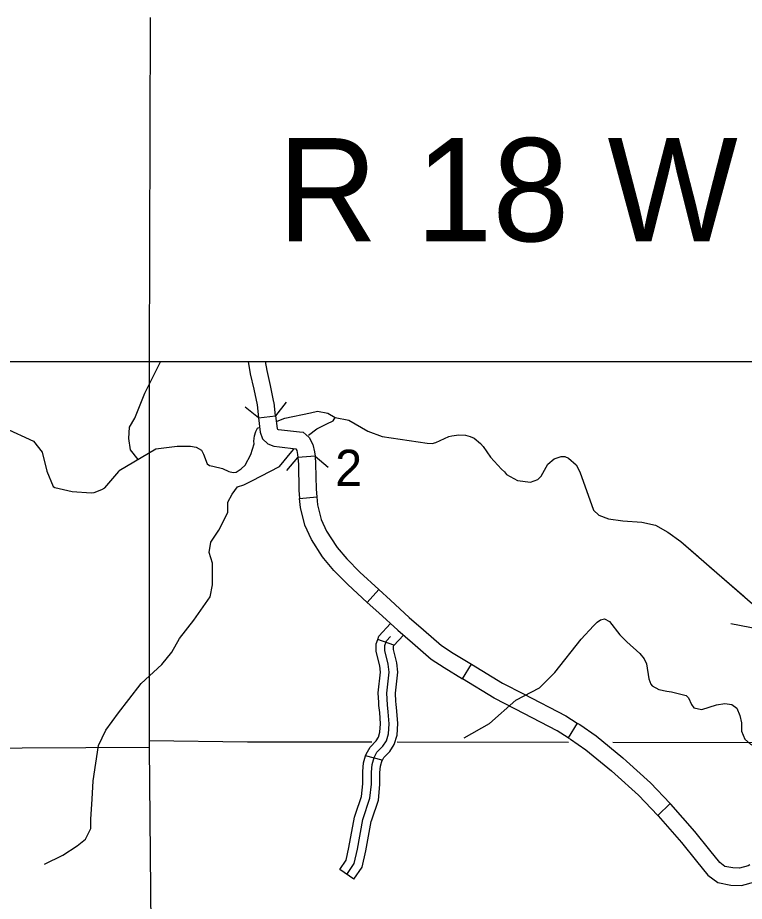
# Model space of a CAD drawing. Extents: x 1374139 to 1377472, y 1168351 to 1170484.
# Drawn here: x 1376317.9 to 1376444.7, y 1169485.3 to 1169639.4 of the extents above; entities that cross this region are included whole.
import ezdxf

# ---------------------------------------------------------------- set-up
doc = ezdxf.new("R2010")
doc.units = 0
for name, color, linetype in [('14', 7, 'Continuous'), ('26', 7, 'Continuous'), ('Default', 7, 'Continuous')]:
    doc.layers.add(name, color=color, linetype=linetype)

msp = doc.modelspace()

# ---------------------------------------------------------------- linework, layer by layer
at = {"layer": '14'}
msp.add_line((1376341.01, 1169639.43), (1376340.79, 1169579.43), dxfattribs=at)
at = {"layer": '26'}
msp.add_lwpolyline([(1375090, 1169579.43), (1376597.43, 1169579.43), (1376597.43, 1168653.79), (1375090, 1168653.79)], close=True, dxfattribs=at)
at = {"layer": 'Default'}
for p, q in [((1376359.9, 1169569.63), (1376362.88, 1169569.99)), ((1376369.75, 1169562.96), (1376366.76, 1169562.72)), ((1376367.07, 1169555.55), (1376370.06, 1169555.81)), ((1376371.31, 1169545.1), (1376371.31, 1169545.1)), ((1376380.89, 1169539.65), (1376378.86, 1169537.43)), ((1376383.53, 1169529.97), (1376380.7, 1169530.97)), ((1376395.51, 1169524.07), (1376397.07, 1169526.64)), ((1376415.52, 1169516.38), (1376413.95, 1169513.82)), ((1376381.48, 1169509.9), (1376378.58, 1169510.68)), ((1376431.74, 1169502.33), (1376429.57, 1169500.26)), ((1376376.55, 1169489.14), (1376374.06, 1169490.81))]:
    msp.add_line(p, q, dxfattribs=at)
for points in [[(1376338.88, 1169562.38), (1376337.58, 1169564.01), (1376337.29, 1169566.01), (1376337.38, 1169568.01), (1376338.34, 1169569.54), (1376340.05, 1169573.92), (1376342.72, 1169579.26), (1376342.76, 1169579.43)], [(1376340.79, 1169579.43), (1376340.83, 1169513.36), (1376340.84, 1169512.14), (1376341.82, 1169406.43)], [(1376358.1, 1169579.43), (1376358.46, 1169577.3), (1376359.07, 1169574.64), (1376359.63, 1169571.87), (1376359.63, 1169571.89)], [(1376362.6, 1169572.25), (1376362.59, 1169572.35), (1376362, 1169575.27), (1376361.4, 1169577.89), (1376361.14, 1169579.43)], [(1376362.88, 1169569.99), (1376362.6, 1169572.25)], [(1376364.73, 1169572.35), (1376362.88, 1169569.99)], [(1376359.9, 1169569.63), (1376357.54, 1169571.47)], [(1376359.63, 1169571.89), (1376359.9, 1169569.63)], [(1376363.17, 1169569.05), (1376364.51, 1169569.55), (1376368.97, 1169570.49)], [(1376368.97, 1169570.49), (1376370.17, 1169570.76), (1376371.97, 1169570.44), (1376373.24, 1169569.68), (1376375.67, 1169569.21), (1376378.99, 1169567.31), (1376381.45, 1169566.35), (1376389.33, 1169565.21), (1376390.21, 1169565.17), (1376390.83, 1169565.29), (1376393.08, 1169566.34), (1376393.6, 1169566.5), (1376394.87, 1169566.63), (1376396.01, 1169566.59), (1376396.82, 1169566.35), (1376397.5, 1169566.07), (1376398.62, 1169565.17), (1376399.12, 1169564.6), (1376400.36, 1169562.73), (1376402.27, 1169560.69), (1376402.84, 1169560.22), (1376403.17, 1169559.73), (1376405.11, 1169558.66), (1376407.36, 1169558.39), (1376408.61, 1169558.88), (1376409.23, 1169559.46), (1376410.38, 1169561.51), (1376411.5, 1169562.49), (1376412.71, 1169562.9), (1376413.33, 1169562.88), (1376413.97, 1169562.61), (1376415.3, 1169561.44), (1376415.93, 1169560.2), (1376418.36, 1169553.5), (1376419.3, 1169552.64), (1376420.94, 1169552), (1376423.48, 1169551.68), (1376426.79, 1169551.42), (1376429.16, 1169550.87), (1376431.3, 1169549.68), (1376433.59, 1169548.03)], [(1376359.9, 1169569.63), (1376360.21, 1169567.1), (1376360.59, 1169565.96), (1376361.51, 1169565.07), (1376362.56, 1169564.68), (1376363.53, 1169564.54), (1376366.39, 1169564.24)], [(1376362.88, 1169569.99), (1376363.15, 1169567.76), (1376363.19, 1169567.65), (1376363.3, 1169567.61), (1376363.9, 1169567.52), (1376367.02, 1169567.19)], [(1376368.62, 1169566.57), (1376370.06, 1169567.72), (1376371.82, 1169568.56), (1376372.94, 1169569.11), (1376373.24, 1169569.68)], [(1376315.56, 1169567.86), (1376320.63, 1169565.55), (1376322.17, 1169563.63), (1376322.93, 1169560.3), (1376324.07, 1169557.62)], [(1376359.1, 1169565.55), (1376359.11, 1169566), (1376359.19, 1169566.48), (1376359.41, 1169567.25), (1376359.72, 1169567.82), (1376359.92, 1169567.94)], [(1376367.02, 1169567.19), (1376367.66, 1169567.13), (1376368.75, 1169566.19), (1376369.4, 1169564.98), (1376369.69, 1169563.68), (1376369.75, 1169562.96)], [(1376324.07, 1169557.62), (1376324.38, 1169557.47), (1376327.35, 1169556.74), (1376330.67, 1169556.52), (1376331.19, 1169556.61), (1376332.58, 1169557.12), (1376333.05, 1169557.43), (1376335.54, 1169560.24), (1376335.59, 1169560.44), (1376341.96, 1169564.2), (1376345.71, 1169564.65), (1376348.04, 1169564.65), (1376349.03, 1169564.49), (1376349.92, 1169563.97), (1376350.31, 1169563.28), (1376350.95, 1169561.61), (1376351.32, 1169561.3), (1376351.94, 1169561.21)], [(1376351.94, 1169561.21), (1376353.61, 1169560.81), (1376354.74, 1169560.24), (1376355.48, 1169560.09), (1376356.02, 1169560.17), (1376356.89, 1169560.75), (1376357.55, 1169561.37), (1376358.57, 1169563.21), (1376359.12, 1169565.07), (1376359.1, 1169565.55)], [(1376322.57, 1169491.73), (1376325.73, 1169493.31), (1376328.24, 1169494.98), (1376329.72, 1169496.1), (1376330.65, 1169497.96), (1376330.65, 1169499.63), (1376330.84, 1169503.07), (1376331.02, 1169506.32), (1376331.95, 1169512.46), (1376333.26, 1169515.16), (1376335.49, 1169518.13), (1376337.25, 1169520.46), (1376339.39, 1169523.25), (1376343.01, 1169526.59), (1376344.78, 1169528.73), (1376346.08, 1169531.15), (1376348.59, 1169534.31), (1376351.47, 1169538.4), (1376351.84, 1169540.48), (1376351.84, 1169544.29), (1376351.28, 1169546.15), (1376351.56, 1169547.91), (1376352.96, 1169550.05), (1376354.54, 1169553.12), (1376354.54, 1169554.89), (1376355.28, 1169556.28), (1376356.21, 1169557.58), (1376357.32, 1169557.96), (1376358.72, 1169558.61), (1376363.55, 1169561.12), (1376365.69, 1169563.72), (1376366.08, 1169564.13)], [(1376366.39, 1169564.24), (1376366.56, 1169563.93), (1376366.71, 1169563.23), (1376366.76, 1169562.72)], [(1376369.75, 1169562.96), (1376372.04, 1169561.03)], [(1376369.75, 1169562.96), (1376369.86, 1169561.61), (1376369.94, 1169557.18), (1376370.06, 1169555.81)], [(1376364.82, 1169560.43), (1376366.76, 1169562.72)], [(1376366.76, 1169562.72), (1376366.86, 1169561.46), (1376366.94, 1169557.03), (1376367.07, 1169555.55)], [(1376371.31, 1169545.1), (1376371.07, 1169545.4), (1376369.12, 1169548.4), (1376368, 1169550.92), (1376367.2, 1169553.96), (1376367.07, 1169555.55)], [(1376370.06, 1169555.81), (1376370.17, 1169554.47), (1376370.84, 1169551.91), (1376371.76, 1169549.84), (1376373.5, 1169547.17), (1376373.64, 1169547)], [(1376433.59, 1169548.03), (1376446.57, 1169536.75)], [(1376433.59, 1169548.03), (1376436.58, 1169545.44)], [(1376373.64, 1169547), (1376375.28, 1169545), (1376377.56, 1169542.69), (1376380.89, 1169539.65)], [(1376378.86, 1169537.43), (1376375.48, 1169540.52), (1376373.05, 1169542.99), (1376371.31, 1169545.1)], [(1376438.57, 1169543.7), (1376444.55, 1169538.51)], [(1376380.89, 1169539.65), (1376382.91, 1169537.81), (1376386.2, 1169534.79), (1376388.71, 1169532.62)], [(1376378.86, 1169537.43), (1376380.89, 1169535.59), (1376384.21, 1169532.55), (1376386.75, 1169530.35)], [(1376380.7, 1169530.97), (1376380.9, 1169531.52), (1376382.93, 1169533.72)], [(1376395.79, 1169513.78), (1376400.17, 1169516.28), (1376404.77, 1169520.38), (1376408.91, 1169522.53), (1376411.59, 1169525.19), (1376416.2, 1169531), (1376418.35, 1169533.33), (1376419, 1169533.98), (1376419.59, 1169534.36), (1376420.29, 1169534.53), (1376421.11, 1169534.07), (1376422.94, 1169531.78), (1376424.14, 1169530.54), (1376426.44, 1169528.5), (1376427.19, 1169527.58), (1376427.61, 1169526.68), (1376428.02, 1169524.11), (1376428.32, 1169523.17), (1376428.56, 1169522.84), (1376429.77, 1169522.24), (1376431.14, 1169521.93), (1376431.93, 1169521.85)], [(1376442.3, 1169533.76), (1376452.26, 1169531.81)], [(1376388.71, 1169532.62), (1376391.81, 1169529.93), (1376393.87, 1169528.57), (1376397.07, 1169526.64)], [(1376375.3, 1169489.98), (1376376.57, 1169491.86), (1376377.14, 1169494.39), (1376378.07, 1169499.56), (1376379.34, 1169503.27), (1376379.58, 1169505.71), (1376379.58, 1169507.83), (1376379.72, 1169509.14), (1376380.05, 1169510.36), (1376380.56, 1169511.28), (1376381.6, 1169512.36), (1376382.21, 1169513.3), (1376382.58, 1169514.52), (1376382.68, 1169516.26), (1376382.54, 1169518.32), (1376382.39, 1169519.54), (1376382.3, 1169521.61), (1376382.68, 1169525.23), (1376382.54, 1169526.64), (1376381.92, 1169529.03), (1376381.92, 1169529.93), (1376382.21, 1169530.73), (1376382.91, 1169531.48)], [(1376380.87, 1169519.98), (1376380.8, 1169521.66), (1376381.17, 1169525.23), (1376381.05, 1169526.38), (1376380.42, 1169528.85), (1376380.42, 1169530.18), (1376380.7, 1169530.97)], [(1376383.52, 1169529.93), (1376385.17, 1169531.72)], [(1376386.75, 1169530.35), (1376390, 1169527.54), (1376392.27, 1169526.04), (1376395.51, 1169524.07)], [(1376383.87, 1169520.11), (1376383.8, 1169521.57), (1376384.18, 1169525.23), (1376384.02, 1169526.9), (1376383.42, 1169529.22), (1376383.42, 1169529.67), (1376383.53, 1169529.97)], [(1376397.07, 1169526.64), (1376402.48, 1169523.35), (1376406.14, 1169521.45)], [(1376404.76, 1169518.78), (1376401.01, 1169520.74), (1376395.51, 1169524.07)], [(1376406.14, 1169521.45), (1376413.5, 1169517.62), (1376415.52, 1169516.38)], [(1376431.93, 1169521.85), (1376434.52, 1169521.16), (1376434.92, 1169520.79), (1376435.45, 1169519.6), (1376435.84, 1169519.02), (1376437.26, 1169518.73), (1376439.78, 1169519.58), (1376441.26, 1169519.81), (1376442.46, 1169519.59), (1376443.37, 1169518.97), (1376443.9, 1169517.7), (1376444.14, 1169516.44), (1376444.17, 1169514.96), (1376444.72, 1169513.55), (1376445.73, 1169512.71), (1376447.42, 1169511.95)], [(1376378.58, 1169510.68), (1376378.65, 1169510.94), (1376379.35, 1169512.18), (1376380.41, 1169513.29), (1376380.83, 1169513.94), (1376381.09, 1169514.78), (1376381.17, 1169516.25), (1376381.04, 1169518.19), (1376380.9, 1169519.42), (1376380.87, 1169519.98)], [(1376381.45, 1169509.79), (1376381.78, 1169510.37), (1376382.78, 1169511.42), (1376383.58, 1169512.66), (1376384.07, 1169514.25), (1376384.18, 1169516.27), (1376384.03, 1169518.46), (1376383.89, 1169519.66), (1376383.87, 1169520.11)], [(1376413.95, 1169513.82), (1376412.02, 1169515), (1376404.76, 1169518.78)], [(1376415.52, 1169516.38), (1376415.97, 1169516.1), (1376418.83, 1169514.12), (1376423.46, 1169510.33), (1376424.09, 1169509.75)], [(1376413.95, 1169513.82), (1376414.33, 1169513.59), (1376417.02, 1169511.72), (1376421.5, 1169508.06), (1376422.07, 1169507.53)], [(1376260.51, 1169511.77), (1376263.31, 1169511.76), (1376340.84, 1169512.14)], [(1376340.83, 1169513.36), (1376357.99, 1169513.11), (1376379.65, 1169513.09)], [(1376384.11, 1169513.08), (1376413.99, 1169513.04)], [(1376421.7, 1169513.03), (1376446.91, 1169513)], [(1376376.8, 1169500.46), (1376377.87, 1169503.59), (1376378.08, 1169505.79), (1376378.08, 1169507.91), (1376378.24, 1169509.42), (1376378.58, 1169510.68)], [(1376379.64, 1169499.49), (1376380.82, 1169502.95), (1376381.08, 1169505.64), (1376381.08, 1169507.75), (1376381.2, 1169508.87), (1376381.48, 1169509.9)], [(1376424.09, 1169509.75), (1376428.3, 1169505.94), (1376431.74, 1169502.33)], [(1376422.07, 1169507.53), (1376426.2, 1169503.79), (1376429.57, 1169500.26)], [(1376438.65, 1169494.19), (1376436.01, 1169497.45), (1376431.86, 1169502.21), (1376431.74, 1169502.33)], [(1376374.06, 1169490.81), (1376375.17, 1169492.46), (1376375.66, 1169494.69), (1376376.62, 1169499.94), (1376376.8, 1169500.46)], [(1376429.57, 1169500.26), (1376429.64, 1169500.19), (1376433.71, 1169495.52), (1376436.32, 1169492.3)], [(1376376.55, 1169489.14), (1376377.97, 1169491.25), (1376378.61, 1169494.1), (1376379.53, 1169499.18), (1376379.64, 1169499.49)], [(1376445.64, 1169491.64), (1376445.33, 1169491.44), (1376443.84, 1169491.07), (1376442.63, 1169491.09), (1376441.27, 1169491.38), (1376440.41, 1169492.02), (1376438.65, 1169494.19)], [(1376436.32, 1169492.3), (1376438.32, 1169489.85), (1376440.01, 1169488.58), (1376442.28, 1169488.1), (1376444.18, 1169488.06), (1376446.52, 1169488.65), (1376447.23, 1169489.09)]]:
    msp.add_lwpolyline(points, dxfattribs=at)

# ---------------------------------------------------------------- texts
for s, height, p in [('R 18 W', 18, (1376363.26, 1169600.42)), ('2', 6.34, (1376373.26, 1169557.72))]:
    msp.add_text(s, height=height, dxfattribs=at).set_placement(p)

doc.saveas('drawing.dxf')
